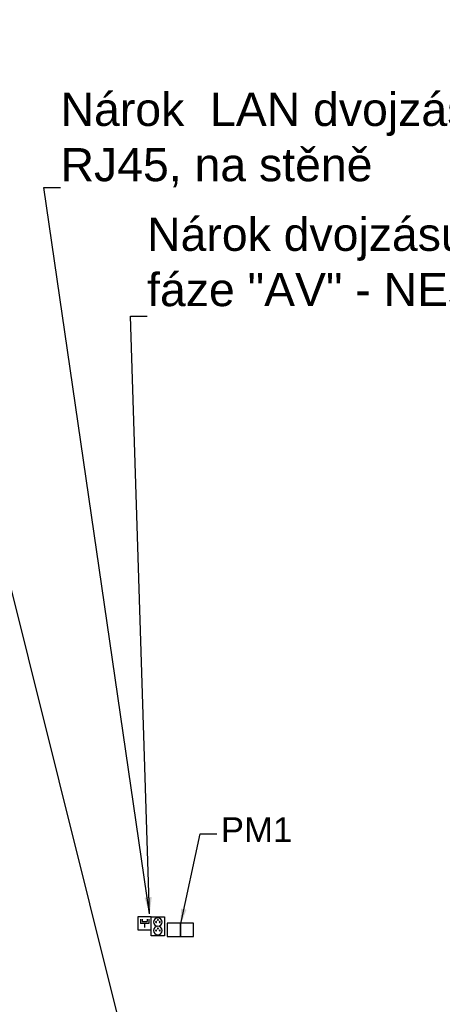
# Model space of a CAD drawing. Header units: millimetres. Extents: x 40090 to 187415, y -53271 to 40260.
# Tile 380 of 406: x 138083 to 140628, y 33419 to 39356. Entities that reach past the tile are written whole.
import ezdxf

# ---------------------------------------------------------------- set-up
doc = ezdxf.new("R2010")
doc.units = ezdxf.units.MM
for name, color, linetype in [('AVM_nárokLAN', 30, 'Continuous'), ('AVM_nároky_silnoproudu', 170, 'Continuous'), ('AVM_nároky_slaboproudu', 30, 'Continuous'), ('AVM_projekce', 240, 'Continuous'), ('AVM_reproduktor', 6, 'Continuous'), ('AVM_sp_230VAC', 170, 'Continuous')]:
    doc.layers.add(name, color=color, linetype=linetype)
doc.styles.add('AVM', font='arial.ttf')
doc.styles.get("Standard").update_dxf_attribs({"font": 'arial.ttf'})
doc.dimstyles.new('AVM-1_50', dxfattribs={"dimscale": 40, "dimtxt": 2.5, "dimasz": 2.5, "dimexe": 1.25, "dimexo": 0.625, "dimtad": 1, "dimdec": 0, "dimrnd": 1, "dimtxsty": 'AVM', "dimcen": 2.5, "dimclrd": 256, "dimclre": 256, "dimclrt": 256, "dimadec": 0, "dimazin": 0, "dimtfac": 1, "dimtdec": 0, "dimtmove": 0, "dimatfit": 3, "dimfxl": 0, "dimarcsym": 0})

# ---------------------------------------------------------------- blocks, each defined once
blk = doc.blocks.new('ZásuvkaLAN')
for p, q in [((14.4, 65.6), (14.4, 40)), ((24.7, 65.6), (24.7, 50.4)), ((54.9, 65.6), (54.9, 50.4)), ((65.6, 65.6), (65.6, 40)), ((14.4, 40), (65.6, 40)), ((54.9, 50.4), (24.7, 50.4)), ((40, 40), (40, 14.4))]:
    blk.add_line(p, q)
blk.add_lwpolyline([(80, 0), (0, 0), (0, 80), (80, 80)], close=True)
blk = doc.blocks.new('Dvouzásuvka230V')
blk.add_lwpolyline([(0, 0), (80, 0), (80, 115), (0, 115)], close=True)
for centre, radius in [((40, 83.1), 25.6), ((29.2, 83.1), 3.1), ((40, 95.7), 3.1), ((50.8, 83.1), 3.1), ((40, 31.9), 25.6), ((29.2, 31.9), 3.1), ((40, 44.6), 3.1), ((50.8, 31.9), 3.1)]:
    blk.add_circle(centre, radius)

msp = doc.modelspace()

# ---------------------------------------------------------------- linework, layer by layer
at = {"layer": 'AVM_projekce'}
for points in [[(138970.2, 33828.3), (139050.2, 33828.3), (139050.2, 33908.3), (138970.2, 33908.3)], [(139050.2, 33828.3), (139130.2, 33828.3), (139130.2, 33908.3), (139050.2, 33908.3)]]:
    msp.add_lwpolyline(points, close=True, dxfattribs=at)

# ---------------------------------------------------------------- block references
at = {"layer": 'AVM_nároky_silnoproudu', "xscale": -1}
msp.add_blockref('Dvouzásuvka230V', (138955, 33832.6), dxfattribs=at)
at = {"layer": 'AVM_nároky_slaboproudu', "xscale": -1}
msp.add_blockref('ZásuvkaLAN', (138875, 33867.6), dxfattribs=at)

# ---------------------------------------------------------------- texts
at = {"layer": 'AVM_nárokLAN', "insert": (138328.5, 38345.1), "char_height": 200, "attachment_point": 7, "style": 'AVM'}
msp.add_mtext('Nárok  LAN dvojzásuvka \\PRJ45, na stěně', dxfattribs=at)
at = {"layer": 'AVM_reproduktor', "insert": (139294, 34397.3), "char_height": 150, "width": 1361.318, "attachment_point": 7}
msp.add_mtext('PM1', dxfattribs=at)
at = {"layer": 'AVM_sp_230VAC', "insert": (138850, 37568.7), "char_height": 200, "attachment_point": 7, "style": 'AVM'}
msp.add_mtext('Nárok dvojzásuvka 230VAC\\Pfáze "AV" - NEspínaná, na stěně', dxfattribs=at)

# ---------------------------------------------------------------- leaders
at = {"layer": 'AVM_nárokLAN', "annotation_type": 0, "has_hookline": 1, "hookline_direction": 0, "text_width": 3026.1}
msp.add_leader([(138865.1, 33965.8), (138228.5, 38345.1), (138328.5, 38345.1)], dimstyle='AVM-1_50', override={"dimgap": 0.625, "dimtad": 0}, dxfattribs=at)
at = {"layer": 'AVM_reproduktor', "annotation_type": 0, "has_hookline": 1, "hookline_direction": 0, "text_width": 376.2}
msp.add_leader([(139050.2, 33895.7), (139169, 34447.3), (139269, 34447.3)], dimstyle='AVM-1_50', override={"dimgap": 0.625, "dimtad": 0}, dxfattribs=at)
at = {"layer": 'AVM_sp_230VAC', "annotation_type": 0, "has_hookline": 1}
for points, hookline_direction, text_width in [([(138865.5, 32579.5), (137171.2, 39356.3), (137071.2, 39356.3)], 1, 3632.3), ([(138865.1, 33965.8), (138750, 37568.7), (138850, 37568.7)], 0, 4020.5)]:
    msp.add_leader(points, dimstyle='AVM-1_50', override={"dimgap": 0.625, "dimtad": 0}, dxfattribs=dict(at, hookline_direction=hookline_direction, text_width=text_width))

doc.saveas('drawing.dxf')
